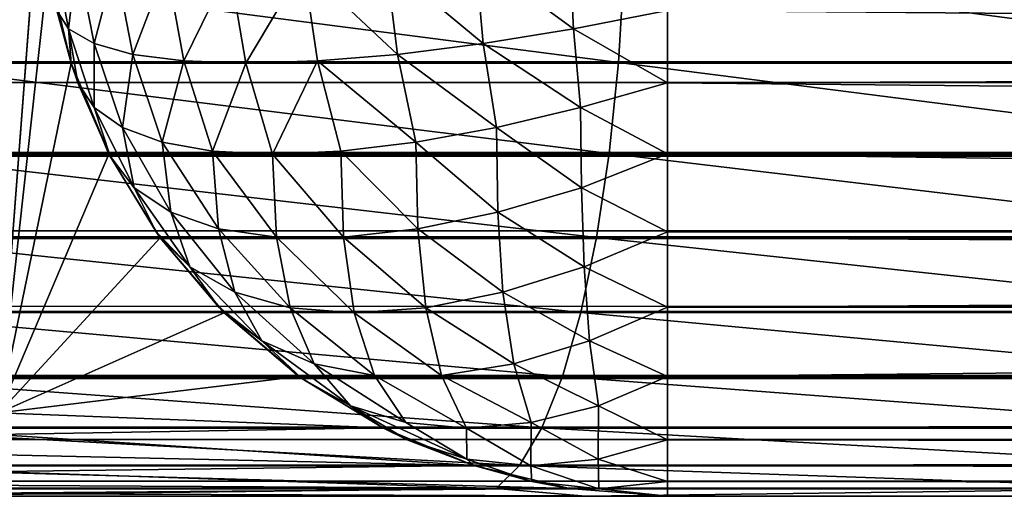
# Model space of a CAD drawing. Extents: x -547 to 547, y 0 to 578.
# Tile 323 of 472: x 528.95 to 531.31, y 0 to 1.14. Entities that reach past the tile are written whole.
import ezdxf

# ---------------------------------------------------------------- set-up
doc = ezdxf.new("R2010")
doc.units = 0
doc.header["$LTSCALE"] = 65.185185
for name, color, linetype in [('1', 7, 'CONTINUOUS'), ('147', 7, 'CONTINUOUS'), ('202', 7, 'CONTINUOUS'), ('207', 7, 'CONTINUOUS'), ('211', 7, 'CONTINUOUS'), ('219', 7, 'CONTINUOUS'), ('328', 7, 'CONTINUOUS'), ('727', 7, 'CONTINUOUS'), ('731', 7, 'CONTINUOUS')]:
    doc.layers.add(name, color=color, linetype=linetype)

msp = doc.modelspace()

# ---------------------------------------------------------------- linework, layer by layer
at = {"layer": '1', "color": 7, "linetype": 'CONTINUOUS'}
for points in [[(528.7, 0, -50), (530.5, 0, -50), (-545.5, 0, 41.4), (528.7, 0, -50)], [(530.5, 0, -50), (545.5, 0, 41.4), (-545.5, 0, 41.4), (530.5, 0, -50)], [(530.5, 0, -50), (530.5, 0, -66.5), (545.5, 0, -66.5), (530.5, 0, -50)], [(530.5, 0, -50), (545.5, 0, -66.5), (545.5, 0, 41.4), (530.5, 0, -50)]]:
    msp.add_3dface(points, dxfattribs=at)
at = {"layer": '147', "color": 7, "linetype": 'CONTINUOUS'}
for points in [[(528.9, 551.5, -50), (529, 1.5, -50), (528.9, 0.2, -50), (528.9, 551.5, -50)], [(528.9, 0.2, -50), (529, 1.5, -50), (529.0185, 1.2653, -50), (528.9, 0.2, -50)], [(529.0734, 1.0365, -50), (528.9, 0.2, -50), (529.0185, 1.2653, -50), (529.0734, 1.0365, -50)], [(529.1635, 0.819, -50), (528.9, 0.2, -50), (529.0734, 1.0365, -50), (529.1635, 0.819, -50)], [(529.2865, 0.6183, -50), (528.9, 0.2, -50), (529.1635, 0.819, -50), (529.2865, 0.6183, -50)], [(529.4393, 0.4393, -50), (528.9, 0.2, -50), (529.2865, 0.6183, -50), (529.4393, 0.4393, -50)], [(529.6183, 0.2865, -50), (528.9, 0.2, -50), (529.4393, 0.4393, -50), (529.6183, 0.2865, -50)], [(529.819, 0.1635, -50), (528.9, 0.2, -50), (529.6183, 0.2865, -50), (529.819, 0.1635, -50)], [(528.8932, 0.1482, -50), (528.9, 0.2, -50), (529.819, 0.1635, -50), (528.8932, 0.1482, -50)], [(528.8732, 0.1, -50), (528.8932, 0.1482, -50), (530.0365, 0.0734, -50), (528.8732, 0.1, -50)], [(530.0365, 0.0734, -50), (528.8932, 0.1482, -50), (529.819, 0.1635, -50), (530.0365, 0.0734, -50)], [(528.8414, 0.0586, -50), (528.8732, 0.1, -50), (530.0365, 0.0734, -50), (528.8414, 0.0586, -50)], [(530.2653, 0.0185, -50), (528.8414, 0.0586, -50), (530.0365, 0.0734, -50), (530.2653, 0.0185, -50)], [(528.8, 0.0268, -50), (528.8414, 0.0586, -50), (530.2653, 0.0185, -50), (528.8, 0.0268, -50)], [(528.7518, 0.0068, -50), (528.8, 0.0268, -50), (530.2653, 0.0185, -50), (528.7518, 0.0068, -50)], [(528.7, 0, -50), (528.7518, 0.0068, -50), (530.5, 0, -50), (528.7, 0, -50)], [(530.5, 0, -50), (528.7518, 0.0068, -50), (530.2653, 0.0185, -50), (530.5, 0, -50)]]:
    msp.add_3dface(points, dxfattribs=at)
at = {"layer": '202', "color": 7, "linetype": 'CONTINUOUS'}
for points in [[(545.5, 1.2672, 42.8818), (-545.5, 1.1621, 42.8614), (545.5, 1.038, 42.8271), (545.5, 1.2672, 42.8818)], [(-545.5, 1.1621, 42.8614), (-545.5, 1.0368, 42.8267), (545.5, 1.038, 42.8271), (-545.5, 1.1621, 42.8614)], [(-545.5, 1.0368, 42.8267), (-545.5, 0.9895, 42.8105), (545.5, 1.038, 42.8271), (-545.5, 1.0368, 42.8267)], [(545.5, 1.038, 42.8271), (-545.5, 0.9895, 42.8105), (545.5, 0.8203, 42.7372), (545.5, 1.038, 42.8271)], [(-545.5, 0.9895, 42.8105), (-545.5, 0.8137, 42.7338), (545.5, 0.8203, 42.7372), (-545.5, 0.9895, 42.8105)], [(-545.5, 0.8137, 42.7338), (-545.5, 0.6325, 42.6237), (545.5, 0.8203, 42.7372), (-545.5, 0.8137, 42.7338)], [(545.5, 0.8203, 42.7372), (-545.5, 0.6325, 42.6237), (545.5, 0.6193, 42.6142), (545.5, 0.8203, 42.7372)], [(-545.5, 0.6325, 42.6237), (-545.5, 0.6186, 42.6137), (545.5, 0.6193, 42.6142), (-545.5, 0.6325, 42.6237)], [(-545.5, 0.6186, 42.6137), (-545.5, 0.4523, 42.4734), (545.5, 0.6193, 42.6142), (-545.5, 0.6186, 42.6137)], [(545.5, 0.6193, 42.6142), (-545.5, 0.4523, 42.4734), (545.5, 0.44, 42.4613), (545.5, 0.6193, 42.6142)], [(-545.5, 0.4523, 42.4734), (-545.5, 0.4395, 42.4608), (545.5, 0.44, 42.4613), (-545.5, 0.4523, 42.4734)], [(545.5, 0.44, 42.4613), (-545.5, 0.4395, 42.4608), (545.5, 0.2869, 42.2822), (545.5, 0.44, 42.4613)], [(-545.5, 0.4395, 42.4608), (-545.5, 0.2819, 42.2753), (545.5, 0.2869, 42.2822), (-545.5, 0.4395, 42.4608)], [(545.5, 0.2869, 42.2822), (-545.5, 0.2819, 42.2753), (545.5, 0.1637, 42.0814), (545.5, 0.2869, 42.2822)], [(-545.5, 0.2819, 42.2753), (-545.5, 0.1636, 42.0811), (545.5, 0.1637, 42.0814), (-545.5, 0.2819, 42.2753)], [(-545.5, 0.1636, 42.0811), (-545.5, 0.1355, 42.0231), (545.5, 0.1637, 42.0814), (-545.5, 0.1636, 42.0811)], [(545.5, 0.1637, 42.0814), (-545.5, 0.1355, 42.0231), (545.5, 0.0735, 41.8637), (545.5, 0.1637, 42.0814)], [(-545.5, 0.1355, 42.0231), (-545.5, 0.0734, 41.8636), (545.5, 0.0735, 41.8637), (-545.5, 0.1355, 42.0231)], [(-545.5, 0.0355, 41.7243), (-545.5, 0.0185, 41.6347), (545.5, 0.0735, 41.8637), (-545.5, 0.0355, 41.7243)], [(545.5, 0.0735, 41.8637), (-545.5, 0.0185, 41.6347), (545.5, 0.0185, 41.6347), (545.5, 0.0735, 41.8637)], [(-545.5, 0.0734, 41.8636), (-545.5, 0.0355, 41.7243), (545.5, 0.0735, 41.8637), (-545.5, 0.0734, 41.8636)], [(-545.5, 0, 41.4), (545.5, 0, 41.4), (545.5, 0.0185, 41.6347), (-545.5, 0, 41.4)], [(-545.5, 0.0185, 41.6347), (-545.5, 0, 41.4), (545.5, 0.0185, 41.6347), (-545.5, 0.0185, 41.6347)]]:
    msp.add_3dface(points, dxfattribs=at)
at = {"layer": '207', "color": 7, "linetype": 'CONTINUOUS'}
for points in [[(529.0734, 1.0365, -50), (529.0185, 1.2653, -50), (529.0733, 1.0368, -66.5), (529.0734, 1.0365, -50)], [(529.0733, 1.0368, -66.5), (529.0185, 1.2653, -50), (529.0386, 1.1621, -66.5), (529.0733, 1.0368, -66.5)], [(529.0895, 0.9895, -66.5), (529.0734, 1.0365, -50), (529.0733, 1.0368, -66.5), (529.0895, 0.9895, -66.5)], [(529.1635, 0.819, -50), (529.0734, 1.0365, -50), (529.1662, 0.8137, -66.5), (529.1635, 0.819, -50)], [(529.1662, 0.8137, -66.5), (529.0734, 1.0365, -50), (529.0895, 0.9895, -66.5), (529.1662, 0.8137, -66.5)], [(529.2865, 0.6183, -50), (529.1635, 0.819, -50), (529.2863, 0.6186, -66.5), (529.2865, 0.6183, -50)], [(529.2863, 0.6186, -66.5), (529.1635, 0.819, -50), (529.2763, 0.6325, -66.5), (529.2863, 0.6186, -66.5)], [(529.2763, 0.6325, -66.5), (529.1635, 0.819, -50), (529.1662, 0.8137, -66.5), (529.2763, 0.6325, -66.5)], [(529.4266, 0.4523, -66.5), (529.2865, 0.6183, -50), (529.2863, 0.6186, -66.5), (529.4266, 0.4523, -66.5)], [(529.4393, 0.4393, -50), (529.2865, 0.6183, -50), (529.4392, 0.4395, -66.5), (529.4393, 0.4393, -50)], [(529.4392, 0.4395, -66.5), (529.2865, 0.6183, -50), (529.4266, 0.4523, -66.5), (529.4392, 0.4395, -66.5)], [(529.6247, 0.2819, -66.5), (529.4393, 0.4393, -50), (529.4392, 0.4395, -66.5), (529.6247, 0.2819, -66.5)], [(529.6183, 0.2865, -50), (529.4393, 0.4393, -50), (529.6247, 0.2819, -66.5), (529.6183, 0.2865, -50)], [(529.819, 0.1635, -50), (529.6183, 0.2865, -50), (529.8189, 0.1636, -66.5), (529.819, 0.1635, -50)], [(529.8189, 0.1636, -66.5), (529.6183, 0.2865, -50), (529.6247, 0.2819, -66.5), (529.8189, 0.1636, -66.5)], [(529.8769, 0.1355, -66.5), (529.819, 0.1635, -50), (529.8189, 0.1636, -66.5), (529.8769, 0.1355, -66.5)], [(530.0365, 0.0734, -50), (529.819, 0.1635, -50), (530.0364, 0.0734, -66.5), (530.0365, 0.0734, -50)], [(530.0364, 0.0734, -66.5), (529.819, 0.1635, -50), (529.8769, 0.1355, -66.5), (530.0364, 0.0734, -66.5)], [(530.1757, 0.0355, -66.5), (530.0365, 0.0734, -50), (530.0364, 0.0734, -66.5), (530.1757, 0.0355, -66.5)], [(530.2653, 0.0185, -50), (530.0365, 0.0734, -50), (530.2653, 0.0185, -66.5), (530.2653, 0.0185, -50)], [(530.2653, 0.0185, -66.5), (530.0365, 0.0734, -50), (530.1757, 0.0355, -66.5), (530.2653, 0.0185, -66.5)], [(530.5, 0, -50), (530.2653, 0.0185, -50), (530.5, 0, -66.5), (530.5, 0, -50)], [(530.5, 0, -66.5), (530.2653, 0.0185, -50), (530.2653, 0.0185, -66.5), (530.5, 0, -66.5)]]:
    msp.add_3dface(points, dxfattribs=at)
at = {"layer": '211', "color": 7, "linetype": 'CONTINUOUS'}
for points in [[(545.5, 1.0364, -67.9266), (530.5, 1.1621, -67.9614), (545.5, 1.1686, -67.9629), (545.5, 1.0364, -67.9266)], [(530.5, 1.0368, -67.9267), (530.5, 1.1621, -67.9614), (545.5, 1.0364, -67.9266), (530.5, 1.0368, -67.9267)], [(530.5, 0.9895, -67.9105), (530.5, 1.0368, -67.9267), (545.5, 1.0364, -67.9266), (530.5, 0.9895, -67.9105)], [(545.5, 0.8447, -67.8493), (530.5, 0.9895, -67.9105), (545.5, 1.0364, -67.9266), (545.5, 0.8447, -67.8493)], [(530.5, 0.8193, -67.8367), (530.5, 0.9895, -67.9105), (545.5, 0.8447, -67.8493), (530.5, 0.8193, -67.8367)], [(545.5, 0.8189, -67.8364), (530.5, 0.8193, -67.8367), (545.5, 0.8447, -67.8493), (545.5, 0.8189, -67.8364)], [(530.5, 0.6325, -67.7237), (530.5, 0.8193, -67.8367), (545.5, 0.6182, -67.7134), (530.5, 0.6325, -67.7237)], [(545.5, 0.6182, -67.7134), (530.5, 0.8193, -67.8367), (545.5, 0.8189, -67.8364), (545.5, 0.6182, -67.7134)], [(530.5, 0.6186, -67.7137), (530.5, 0.6325, -67.7237), (545.5, 0.6182, -67.7134), (530.5, 0.6186, -67.7137)], [(530.5, 0.4523, -67.5734), (530.5, 0.6186, -67.7137), (545.5, 0.5354, -67.6487), (530.5, 0.4523, -67.5734)], [(545.5, 0.5354, -67.6487), (530.5, 0.6186, -67.7137), (545.5, 0.6182, -67.7134), (545.5, 0.5354, -67.6487)], [(545.5, 0.4392, -67.5605), (530.5, 0.4523, -67.5734), (545.5, 0.5354, -67.6487), (545.5, 0.4392, -67.5605)], [(530.5, 0.4395, -67.5608), (530.5, 0.4523, -67.5734), (545.5, 0.4392, -67.5605), (530.5, 0.4395, -67.5608)], [(530.5, 0.2866, -67.3818), (530.5, 0.4395, -67.5608), (545.5, 0.4392, -67.5605), (530.5, 0.2866, -67.3818)], [(545.5, 0.2863, -67.3814), (530.5, 0.2866, -67.3818), (545.5, 0.4392, -67.5605), (545.5, 0.2863, -67.3814)], [(530.5, 0.1636, -67.1811), (530.5, 0.2866, -67.3818), (545.5, 0.2209, -67.2835), (530.5, 0.1636, -67.1811)], [(545.5, 0.2209, -67.2835), (530.5, 0.2866, -67.3818), (545.5, 0.2524, -67.3327), (545.5, 0.2209, -67.2835)], [(545.5, 0.2524, -67.3327), (530.5, 0.2866, -67.3818), (545.5, 0.2863, -67.3814), (545.5, 0.2524, -67.3327)], [(545.5, 0.1633, -67.1807), (530.5, 0.1636, -67.1811), (545.5, 0.2209, -67.2835), (545.5, 0.1633, -67.1807)], [(530.5, 0.1355, -67.1231), (530.5, 0.1636, -67.1811), (545.5, 0.1633, -67.1807), (530.5, 0.1355, -67.1231)], [(545.5, 0.114, -67.0737), (530.5, 0.1355, -67.1231), (545.5, 0.1633, -67.1807), (545.5, 0.114, -67.0737)], [(530.5, 0.0734, -66.9636), (530.5, 0.1355, -67.1231), (545.5, 0.114, -67.0737), (530.5, 0.0734, -66.9636)], [(545.5, 0.0733, -66.9632), (530.5, 0.0734, -66.9636), (545.5, 0.114, -67.0737), (545.5, 0.0733, -66.9632)], [(530.5, 0.0355, -66.8243), (530.5, 0.0734, -66.9636), (545.5, 0.0413, -66.8498), (530.5, 0.0355, -66.8243)], [(545.5, 0.0413, -66.8498), (530.5, 0.0734, -66.9636), (545.5, 0.0733, -66.9632), (545.5, 0.0413, -66.8498)], [(545.5, 0.0184, -66.7343), (530.5, 0.0355, -66.8243), (545.5, 0.0413, -66.8498), (545.5, 0.0184, -66.7343)], [(530.5, 0.0185, -66.7347), (530.5, 0.0355, -66.8243), (545.5, 0.0184, -66.7343), (530.5, 0.0185, -66.7347)], [(530.5, 0, -66.5), (530.5, 0.0185, -66.7347), (545.5, 0, -66.5), (530.5, 0, -66.5)], [(545.5, 0, -66.5), (530.5, 0.0185, -66.7347), (545.5, 0.0046, -66.6174), (545.5, 0, -66.5)], [(545.5, 0.0046, -66.6174), (530.5, 0.0185, -66.7347), (545.5, 0.0184, -66.7343), (545.5, 0.0046, -66.6174)]]:
    msp.add_3dface(points, dxfattribs=at)
at = {"layer": '219', "color": 7, "linetype": 'CONTINUOUS'}
for points in [[(529.0386, 1.1621, -66.5), (529.0308, 1.3092, -66.7343), (529.0668, 1.1188, -66.7252), (529.0386, 1.1621, -66.5)], [(529.0308, 1.3092, -66.7343), (529.0875, 1.2904, -66.9593), (529.0668, 1.1188, -66.7252), (529.0308, 1.3092, -66.7343)], [(530.0407, 1.2904, -67.9125), (530.2657, 1.3092, -67.9692), (530.2748, 1.1188, -67.9332), (530.0407, 1.2904, -67.9125)], [(530.2657, 1.3092, -67.9692), (530.5, 1.1621, -67.9614), (530.2748, 1.1188, -67.9332), (530.2657, 1.3092, -67.9692)], [(529.0668, 1.1188, -66.7252), (529.0875, 1.2904, -66.9593), (529.1281, 1.0833, -66.9408), (529.0668, 1.1188, -66.7252)], [(529.0875, 1.2904, -66.9593), (529.1783, 1.2766, -67.1732), (529.1281, 1.0833, -66.9408), (529.0875, 1.2904, -66.9593)], [(529.1281, 1.0833, -66.9408), (529.1783, 1.2766, -67.1732), (529.2208, 1.0574, -67.1464), (529.1281, 1.0833, -66.9408)], [(529.1783, 1.2766, -67.1732), (529.3009, 1.2682, -67.3709), (529.2208, 1.0574, -67.1464), (529.1783, 1.2766, -67.1732)], [(529.6291, 1.2682, -67.6991), (529.8268, 1.2766, -67.8217), (529.8536, 1.0574, -67.7792), (529.6291, 1.2682, -67.6991)], [(529.8268, 1.2766, -67.8217), (530.0407, 1.2904, -67.9125), (530.0592, 1.0833, -67.8719), (529.8268, 1.2766, -67.8217)], [(529.8536, 1.0574, -67.7792), (529.8268, 1.2766, -67.8217), (530.0592, 1.0833, -67.8719), (529.8536, 1.0574, -67.7792)], [(530.0592, 1.0833, -67.8719), (530.0407, 1.2904, -67.9125), (530.2748, 1.1188, -67.9332), (530.0592, 1.0833, -67.8719)], [(529.2208, 1.0574, -67.1464), (529.3009, 1.2682, -67.3709), (529.3428, 1.0416, -67.3371), (529.2208, 1.0574, -67.1464)], [(529.3009, 1.2682, -67.3709), (529.4524, 1.2653, -67.5476), (529.3428, 1.0416, -67.3371), (529.3009, 1.2682, -67.3709)], [(529.3428, 1.0416, -67.3371), (529.4524, 1.2653, -67.5476), (529.4913, 1.0363, -67.5087), (529.3428, 1.0416, -67.3371)], [(529.4524, 1.2653, -67.5476), (529.6291, 1.2682, -67.6991), (529.4913, 1.0363, -67.5087), (529.4524, 1.2653, -67.5476)], [(529.4913, 1.0363, -67.5087), (529.6291, 1.2682, -67.6991), (529.6629, 1.0416, -67.6572), (529.4913, 1.0363, -67.5087)], [(529.6629, 1.0416, -67.6572), (529.6291, 1.2682, -67.6991), (529.8536, 1.0574, -67.7792), (529.6629, 1.0416, -67.6572)], [(529.0733, 1.0368, -66.5), (529.0386, 1.1621, -66.5), (529.0668, 1.1188, -66.7252), (529.0733, 1.0368, -66.5)], [(530.5, 1.1621, -67.9614), (530.5, 0.9895, -67.9105), (530.2748, 1.1188, -67.9332), (530.5, 1.1621, -67.9614)], [(530.5, 1.1621, -67.9614), (530.5, 1.0368, -67.9267), (530.5, 0.9895, -67.9105), (530.5, 1.1621, -67.9614)], [(529.0895, 0.9895, -66.5), (529.0733, 1.0368, -66.5), (529.0668, 1.1188, -66.7252), (529.0895, 0.9895, -66.5)], [(529.0895, 0.9895, -66.5), (529.0668, 1.1188, -66.7252), (529.1281, 0.9303, -66.7082), (529.0895, 0.9895, -66.5)], [(529.0668, 1.1188, -66.7252), (529.1281, 1.0833, -66.9408), (529.1281, 0.9303, -66.7082), (529.0668, 1.1188, -66.7252)], [(530.0592, 1.0833, -67.8719), (530.2748, 1.1188, -67.9332), (530.2918, 0.9303, -67.8719), (530.0592, 1.0833, -67.8719)], [(530.2748, 1.1188, -67.9332), (530.5, 0.9895, -67.9105), (530.2918, 0.9303, -67.8719), (530.2748, 1.1188, -67.9332)], [(529.1281, 1.0833, -66.9408), (529.2208, 1.0574, -67.1464), (529.1959, 0.8822, -66.9093), (529.1281, 1.0833, -66.9408)], [(529.1281, 0.9303, -66.7082), (529.1281, 1.0833, -66.9408), (529.1959, 0.8822, -66.9093), (529.1281, 0.9303, -66.7082)], [(529.8536, 1.0574, -67.7792), (530.0592, 1.0833, -67.8719), (530.0907, 0.8822, -67.8041), (529.8536, 1.0574, -67.7792)], [(530.0907, 0.8822, -67.8041), (530.0592, 1.0833, -67.8719), (530.2918, 0.9303, -67.8719), (530.0907, 0.8822, -67.8041)], [(529.1959, 0.8822, -66.9093), (529.2208, 1.0574, -67.1464), (529.291, 0.8471, -67.1018), (529.1959, 0.8822, -66.9093)], [(529.2208, 1.0574, -67.1464), (529.3428, 1.0416, -67.3371), (529.291, 0.8471, -67.1018), (529.2208, 1.0574, -67.1464)], [(529.291, 0.8471, -67.1018), (529.3428, 1.0416, -67.3371), (529.4116, 0.8258, -67.2815), (529.291, 0.8471, -67.1018)], [(529.3428, 1.0416, -67.3371), (529.4913, 1.0363, -67.5087), (529.4116, 0.8258, -67.2815), (529.3428, 1.0416, -67.3371)], [(529.4913, 1.0363, -67.5087), (529.6629, 1.0416, -67.6572), (529.5551, 0.8186, -67.4449), (529.4913, 1.0363, -67.5087)], [(529.5551, 0.8186, -67.4449), (529.6629, 1.0416, -67.6572), (529.7185, 0.8258, -67.5884), (529.5551, 0.8186, -67.4449)], [(529.6629, 1.0416, -67.6572), (529.8536, 1.0574, -67.7792), (529.8982, 0.8471, -67.709), (529.6629, 1.0416, -67.6572)], [(529.7185, 0.8258, -67.5884), (529.6629, 1.0416, -67.6572), (529.8982, 0.8471, -67.709), (529.7185, 0.8258, -67.5884)], [(529.8982, 0.8471, -67.709), (529.8536, 1.0574, -67.7792), (530.0907, 0.8822, -67.8041), (529.8982, 0.8471, -67.709)], [(529.4116, 0.8258, -67.2815), (529.4913, 1.0363, -67.5087), (529.5551, 0.8186, -67.4449), (529.4116, 0.8258, -67.2815)], [(529.1662, 0.8137, -66.5), (529.0895, 0.9895, -66.5), (529.1281, 0.9303, -66.7082), (529.1662, 0.8137, -66.5)], [(530.5, 0.9895, -67.9105), (530.5, 0.8193, -67.8367), (530.2918, 0.9303, -67.8719), (530.5, 0.9895, -67.9105)], [(529.1662, 0.8137, -66.5), (529.1281, 0.9303, -66.7082), (529.2243, 0.7382, -66.7057), (529.1662, 0.8137, -66.5)], [(529.1281, 0.9303, -66.7082), (529.1959, 0.8822, -66.9093), (529.2243, 0.7382, -66.7057), (529.1281, 0.9303, -66.7082)], [(530.0907, 0.8822, -67.8041), (530.2918, 0.9303, -67.8719), (530.2943, 0.7382, -67.7757), (530.0907, 0.8822, -67.8041)], [(530.2918, 0.9303, -67.8719), (530.5, 0.8193, -67.8367), (530.2943, 0.7382, -67.7757), (530.2918, 0.9303, -67.8719)], [(529.1959, 0.8822, -66.9093), (529.291, 0.8471, -67.1018), (529.3115, 0.6799, -66.9063), (529.1959, 0.8822, -66.9093)], [(529.2243, 0.7382, -66.7057), (529.1959, 0.8822, -66.9093), (529.3115, 0.6799, -66.9063), (529.2243, 0.7382, -66.7057)], [(529.8982, 0.8471, -67.709), (530.0907, 0.8822, -67.8041), (530.0937, 0.6799, -67.6885), (529.8982, 0.8471, -67.709)], [(530.0937, 0.6799, -67.6885), (530.0907, 0.8822, -67.8041), (530.2943, 0.7382, -67.7757), (530.0937, 0.6799, -67.6885)], [(529.291, 0.8471, -67.1018), (529.4116, 0.8258, -67.2815), (529.4258, 0.6403, -67.0976), (529.291, 0.8471, -67.1018)], [(529.3115, 0.6799, -66.9063), (529.291, 0.8471, -67.1018), (529.4258, 0.6403, -67.0976), (529.3115, 0.6799, -66.9063)], [(529.4116, 0.8258, -67.2815), (529.5551, 0.8186, -67.4449), (529.5646, 0.6203, -67.2753), (529.4116, 0.8258, -67.2815)], [(529.4258, 0.6403, -67.0976), (529.4116, 0.8258, -67.2815), (529.5646, 0.6203, -67.2753), (529.4258, 0.6403, -67.0976)], [(529.5551, 0.8186, -67.4449), (529.7185, 0.8258, -67.5884), (529.7247, 0.6203, -67.4354), (529.5551, 0.8186, -67.4449)], [(529.7185, 0.8258, -67.5884), (529.8982, 0.8471, -67.709), (529.9024, 0.6403, -67.5742), (529.7185, 0.8258, -67.5884)], [(529.7247, 0.6203, -67.4354), (529.7185, 0.8258, -67.5884), (529.9024, 0.6403, -67.5742), (529.7247, 0.6203, -67.4354)], [(529.9024, 0.6403, -67.5742), (529.8982, 0.8471, -67.709), (530.0937, 0.6799, -67.6885), (529.9024, 0.6403, -67.5742)], [(529.2763, 0.6325, -66.5), (529.1662, 0.8137, -66.5), (529.2243, 0.7382, -66.7057), (529.2763, 0.6325, -66.5)], [(529.5646, 0.6203, -67.2753), (529.5551, 0.8186, -67.4449), (529.7247, 0.6203, -67.4354), (529.5646, 0.6203, -67.2753)], [(530.5, 0.8193, -67.8367), (530.5, 0.6325, -67.7237), (530.2943, 0.7382, -67.7757), (530.5, 0.8193, -67.8367)], [(529.2763, 0.6325, -66.5), (529.2243, 0.7382, -66.7057), (529.357, 0.5494, -66.6997), (529.2763, 0.6325, -66.5)], [(529.2243, 0.7382, -66.7057), (529.3115, 0.6799, -66.9063), (529.357, 0.5494, -66.6997), (529.2243, 0.7382, -66.7057)], [(530.0937, 0.6799, -67.6885), (530.2943, 0.7382, -67.7757), (530.3003, 0.5494, -67.643), (530.0937, 0.6799, -67.6885)], [(530.2943, 0.7382, -67.7757), (530.5, 0.6325, -67.7237), (530.3003, 0.5494, -67.643), (530.2943, 0.7382, -67.7757)], [(529.3115, 0.6799, -66.9063), (529.4258, 0.6403, -67.0976), (529.4648, 0.4884, -66.8937), (529.3115, 0.6799, -66.9063)], [(529.357, 0.5494, -66.6997), (529.3115, 0.6799, -66.9063), (529.4648, 0.4884, -66.8937), (529.357, 0.5494, -66.6997)], [(529.9024, 0.6403, -67.5742), (530.0937, 0.6799, -67.6885), (530.1063, 0.4884, -67.5352), (529.9024, 0.6403, -67.5742)], [(530.1063, 0.4884, -67.5352), (530.0937, 0.6799, -67.6885), (530.3003, 0.5494, -67.643), (530.1063, 0.4884, -67.5352)], [(529.4258, 0.6403, -67.0976), (529.5646, 0.6203, -67.2753), (529.597, 0.4512, -67.0784), (529.4258, 0.6403, -67.0976)], [(529.4648, 0.4884, -66.8937), (529.4258, 0.6403, -67.0976), (529.597, 0.4512, -67.0784), (529.4648, 0.4884, -66.8937)], [(529.7247, 0.6203, -67.4354), (529.9024, 0.6403, -67.5742), (529.9216, 0.4512, -67.403), (529.7247, 0.6203, -67.4354)], [(529.9216, 0.4512, -67.403), (529.9024, 0.6403, -67.5742), (530.1063, 0.4884, -67.5352), (529.9216, 0.4512, -67.403)], [(529.2863, 0.6186, -66.5), (529.2763, 0.6325, -66.5), (529.357, 0.5494, -66.6997), (529.2863, 0.6186, -66.5)], [(529.4266, 0.4523, -66.5), (529.2863, 0.6186, -66.5), (529.357, 0.5494, -66.6997), (529.4266, 0.4523, -66.5)], [(529.5646, 0.6203, -67.2753), (529.7247, 0.6203, -67.4354), (529.7505, 0.4387, -67.2495), (529.5646, 0.6203, -67.2753)], [(529.597, 0.4512, -67.0784), (529.5646, 0.6203, -67.2753), (529.7505, 0.4387, -67.2495), (529.597, 0.4512, -67.0784)], [(529.7505, 0.4387, -67.2495), (529.7247, 0.6203, -67.4354), (529.9216, 0.4512, -67.403), (529.7505, 0.4387, -67.2495)], [(530.5, 0.6325, -67.7237), (530.5, 0.4523, -67.5734), (530.3003, 0.5494, -67.643), (530.5, 0.6325, -67.7237)], [(530.5, 0.6325, -67.7237), (530.5, 0.6186, -67.7137), (530.5, 0.4523, -67.5734), (530.5, 0.6325, -67.7237)], [(529.4266, 0.4523, -66.5), (529.357, 0.5494, -66.6997), (529.5292, 0.3718, -66.6865), (529.4266, 0.4523, -66.5)], [(529.357, 0.5494, -66.6997), (529.4648, 0.4884, -66.8937), (529.5292, 0.3718, -66.6865), (529.357, 0.5494, -66.6997)], [(530.1063, 0.4884, -67.5352), (530.3003, 0.5494, -67.643), (530.3135, 0.3718, -67.4708), (530.1063, 0.4884, -67.5352)], [(530.3003, 0.5494, -67.643), (530.5, 0.4523, -67.5734), (530.3135, 0.3718, -67.4708), (530.3003, 0.5494, -67.643)], [(529.4648, 0.4884, -66.8937), (529.597, 0.4512, -67.0784), (529.6543, 0.317, -66.8678), (529.4648, 0.4884, -66.8937)], [(529.5292, 0.3718, -66.6865), (529.4648, 0.4884, -66.8937), (529.6543, 0.317, -66.8678), (529.5292, 0.3718, -66.6865)], [(529.9216, 0.4512, -67.403), (530.1063, 0.4884, -67.5352), (530.1322, 0.317, -67.3457), (529.9216, 0.4512, -67.403)], [(530.1322, 0.317, -67.3457), (530.1063, 0.4884, -67.5352), (530.3135, 0.3718, -67.4708), (530.1322, 0.317, -67.3457)], [(529.4392, 0.4395, -66.5), (529.4266, 0.4523, -66.5), (529.5292, 0.3718, -66.6865), (529.4392, 0.4395, -66.5)], [(529.597, 0.4512, -67.0784), (529.7505, 0.4387, -67.2495), (529.7988, 0.2893, -67.0407), (529.597, 0.4512, -67.0784)], [(529.6543, 0.317, -66.8678), (529.597, 0.4512, -67.0784), (529.7988, 0.2893, -67.0407), (529.6543, 0.317, -66.8678)], [(529.7505, 0.4387, -67.2495), (529.9216, 0.4512, -67.403), (529.9593, 0.2893, -67.2012), (529.7505, 0.4387, -67.2495)], [(529.9593, 0.2893, -67.2012), (529.9216, 0.4512, -67.403), (530.1322, 0.317, -67.3457), (529.9593, 0.2893, -67.2012)], [(530.5, 0.4523, -67.5734), (530.5, 0.2866, -67.3818), (530.3135, 0.3718, -67.4708), (530.5, 0.4523, -67.5734)], [(530.5, 0.4523, -67.5734), (530.5, 0.4395, -67.5608), (530.5, 0.2866, -67.3818), (530.5, 0.4523, -67.5734)], [(529.6247, 0.2819, -66.5), (529.4392, 0.4395, -66.5), (529.5292, 0.3718, -66.6865), (529.6247, 0.2819, -66.5)], [(529.7988, 0.2893, -67.0407), (529.7505, 0.4387, -67.2495), (529.9593, 0.2893, -67.2012), (529.7988, 0.2893, -67.0407)], [(529.6247, 0.2819, -66.5), (529.5292, 0.3718, -66.6865), (529.7419, 0.2162, -66.6648), (529.6247, 0.2819, -66.5)], [(529.5292, 0.3718, -66.6865), (529.6543, 0.317, -66.8678), (529.7419, 0.2162, -66.6648), (529.5292, 0.3718, -66.6865)], [(530.1322, 0.317, -67.3457), (530.3135, 0.3718, -67.4708), (530.3352, 0.2162, -67.2581), (530.1322, 0.317, -67.3457)], [(530.3135, 0.3718, -67.4708), (530.5, 0.2866, -67.3818), (530.3352, 0.2162, -67.2581), (530.3135, 0.3718, -67.4708)], [(529.6543, 0.317, -66.8678), (529.7988, 0.2893, -67.0407), (529.8743, 0.1763, -66.826), (529.6543, 0.317, -66.8678)], [(529.7419, 0.2162, -66.6648), (529.6543, 0.317, -66.8678), (529.8743, 0.1763, -66.826), (529.7419, 0.2162, -66.6648)], [(529.9593, 0.2893, -67.2012), (530.1322, 0.317, -67.3457), (530.174, 0.1763, -67.1257), (529.9593, 0.2893, -67.2012)], [(530.174, 0.1763, -67.1257), (530.1322, 0.317, -67.3457), (530.3352, 0.2162, -67.2581), (530.174, 0.1763, -67.1257)], [(529.7988, 0.2893, -67.0407), (529.9593, 0.2893, -67.2012), (530.0194, 0.1628, -66.9806), (529.7988, 0.2893, -67.0407)], [(529.8743, 0.1763, -66.826), (529.7988, 0.2893, -67.0407), (530.0194, 0.1628, -66.9806), (529.8743, 0.1763, -66.826)], [(530.0194, 0.1628, -66.9806), (529.9593, 0.2893, -67.2012), (530.174, 0.1763, -67.1257), (530.0194, 0.1628, -66.9806)], [(530.5, 0.2866, -67.3818), (530.5, 0.1355, -67.1231), (530.3352, 0.2162, -67.2581), (530.5, 0.2866, -67.3818)], [(530.5, 0.2866, -67.3818), (530.5, 0.1636, -67.1811), (530.5, 0.1355, -67.1231), (530.5, 0.2866, -67.3818)], [(529.8189, 0.1636, -66.5), (529.6247, 0.2819, -66.5), (529.7419, 0.2162, -66.6648), (529.8189, 0.1636, -66.5)], [(529.8769, 0.1355, -66.5), (529.8189, 0.1636, -66.5), (529.7419, 0.2162, -66.6648), (529.8769, 0.1355, -66.5)], [(529.8769, 0.1355, -66.5), (529.7419, 0.2162, -66.6648), (530.0196, 0.0887, -66.6657), (529.8769, 0.1355, -66.5)], [(529.7419, 0.2162, -66.6648), (529.8743, 0.1763, -66.826), (530.0196, 0.0887, -66.6657), (529.7419, 0.2162, -66.6648)], [(530.174, 0.1763, -67.1257), (530.3352, 0.2162, -67.2581), (530.3343, 0.0887, -66.9804), (530.174, 0.1763, -67.1257)], [(530.3352, 0.2162, -67.2581), (530.5, 0.1355, -67.1231), (530.3343, 0.0887, -66.9804), (530.3352, 0.2162, -67.2581)], [(529.8743, 0.1763, -66.826), (530.0194, 0.1628, -66.9806), (530.0196, 0.0887, -66.6657), (529.8743, 0.1763, -66.826)], [(530.0194, 0.1628, -66.9806), (530.174, 0.1763, -67.1257), (530.1733, 0.0729, -66.8267), (530.0194, 0.1628, -66.9806)], [(530.1733, 0.0729, -66.8267), (530.174, 0.1763, -67.1257), (530.3343, 0.0887, -66.9804), (530.1733, 0.0729, -66.8267)], [(530.0196, 0.0887, -66.6657), (530.0194, 0.1628, -66.9806), (530.1733, 0.0729, -66.8267), (530.0196, 0.0887, -66.6657)], [(530.0364, 0.0734, -66.5), (529.8769, 0.1355, -66.5), (530.0196, 0.0887, -66.6657), (530.0364, 0.0734, -66.5)], [(530.5, 0.1355, -67.1231), (530.5, 0.0355, -66.8243), (530.3343, 0.0887, -66.9804), (530.5, 0.1355, -67.1231)], [(530.5, 0.1355, -67.1231), (530.5, 0.0734, -66.9636), (530.5, 0.0355, -66.8243), (530.5, 0.1355, -67.1231)], [(530.1757, 0.0355, -66.5), (530.0364, 0.0734, -66.5), (530.0196, 0.0887, -66.6657), (530.1757, 0.0355, -66.5)], [(530.1757, 0.0355, -66.5), (530.0196, 0.0887, -66.6657), (530.1733, 0.0729, -66.8267), (530.1757, 0.0355, -66.5)], [(530.1733, 0.0729, -66.8267), (530.3343, 0.0887, -66.9804), (530.3354, 0.0182, -66.6646), (530.1733, 0.0729, -66.8267)], [(530.1757, 0.0355, -66.5), (530.1733, 0.0729, -66.8267), (530.3354, 0.0182, -66.6646), (530.1757, 0.0355, -66.5)], [(530.3343, 0.0887, -66.9804), (530.5, 0.0355, -66.8243), (530.3354, 0.0182, -66.6646), (530.3343, 0.0887, -66.9804)], [(530.2653, 0.0185, -66.5), (530.1757, 0.0355, -66.5), (530.3354, 0.0182, -66.6646), (530.2653, 0.0185, -66.5)], [(530.5, 0.0355, -66.8243), (530.5, 0, -66.5), (530.3354, 0.0182, -66.6646), (530.5, 0.0355, -66.8243)], [(530.5, 0, -66.5), (530.5, 0.0355, -66.8243), (530.5, 0.0185, -66.7347), (530.5, 0, -66.5)], [(530.5, 0, -66.5), (530.2653, 0.0185, -66.5), (530.3354, 0.0182, -66.6646), (530.5, 0, -66.5)]]:
    msp.add_3dface(points, dxfattribs=at)
at = {"layer": '328', "color": 7, "linetype": 'CONTINUOUS'}
for points in [[(-545.5, 0, 46), (-545.5, 0, 44.5), (545.5, 0, 44.5), (-545.5, 0, 46)], [(-545.4222, 0, 47.7845), (-545.5, 0, 46), (545.5, 0, 44.5), (-545.4222, 0, 47.7845)], [(-545.1889, 0, 49.558), (-545.4222, 0, 47.7845), (545.5, 0, 44.5), (-545.1889, 0, 49.558)], [(-544.8019, 0, 51.3041), (-545.1889, 0, 49.558), (545.5, 0, 44.5), (-544.8019, 0, 51.3041)], [(-544.2642, 0, 53.01), (-544.8019, 0, 51.3041), (545.5, 0, 44.5), (-544.2642, 0, 53.01)], [(-543.5798, 0, 54.6626), (-544.2642, 0, 53.01), (545.5, 0, 44.5), (-543.5798, 0, 54.6626)], [(-542.754, 0, 56.2492), (-543.5798, 0, 54.6626), (545.5, 0, 44.5), (-542.754, 0, 56.2492)], [(-541.7929, 0, 57.7578), (-542.754, 0, 56.2492), (545.5, 0, 44.5), (-541.7929, 0, 57.7578)], [(-540.7041, 0, 59.1769), (-541.7929, 0, 57.7578), (545.5, 0, 44.5), (-540.7041, 0, 59.1769)], [(-539.4957, 0, 60.4957), (-540.7041, 0, 59.1769), (545.5, 0, 44.5), (-539.4957, 0, 60.4957)], [(-538.1769, 0, 61.7041), (-539.4957, 0, 60.4957), (545.5, 0, 44.5), (-538.1769, 0, 61.7041)], [(-536.7578, 0, 62.793), (-538.1769, 0, 61.7041), (545.5, 0, 44.5), (-536.7578, 0, 62.793)], [(-535.2492, 0, 63.754), (-536.7578, 0, 62.793), (545.5, 0, 44.5), (-535.2492, 0, 63.754)], [(-533.6626, 0, 64.5798), (-535.2492, 0, 63.754), (545.5, 0, 44.5), (-533.6626, 0, 64.5798)], [(-532.01, 0, 65.2642), (-533.6626, 0, 64.5798), (545.5, 0, 44.5), (-532.01, 0, 65.2642)], [(-530.3041, 0, 65.8019), (-532.01, 0, 65.2642), (545.5, 0, 44.5), (-530.3041, 0, 65.8019)], [(-528.558, 0, 66.1889), (-530.3041, 0, 65.8019), (545.5, 0, 44.5), (-528.558, 0, 66.1889)], [(-526.7844, 0, 66.4222), (-528.558, 0, 66.1889), (545.5, 0, 44.5), (-526.7844, 0, 66.4222)], [(-525, 0, 66.5), (-526.7844, 0, 66.4222), (545.5, 0, 44.5), (-525, 0, 66.5)], [(0, 0, 66.5), (-525, 0, 66.5), (545.5, 0, 44.5), (0, 0, 66.5)], [(525, 0, 66.5), (0, 0, 66.5), (545.5, 0, 44.5), (525, 0, 66.5)], [(526.7845, 0, 66.4222), (525, 0, 66.5), (545.5, 0, 44.5), (526.7845, 0, 66.4222)], [(528.558, 0, 66.1889), (526.7845, 0, 66.4222), (545.5, 0, 44.5), (528.558, 0, 66.1889)], [(530.3041, 0, 65.8019), (528.558, 0, 66.1889), (545.5, 0, 44.5), (530.3041, 0, 65.8019)], [(532.01, 0, 65.2642), (530.3041, 0, 65.8019), (545.5, 0, 44.5), (532.01, 0, 65.2642)]]:
    msp.add_3dface(points, dxfattribs=at)
at = {"layer": '727', "color": 7, "linetype": 'CONTINUOUS'}
for points in [[(528.6091, 1.038, 67.628), (530.3828, 1.038, 67.2561), (528.6181, 1.2672, 67.682), (528.6091, 1.038, 67.628)], [(528.6181, 1.2672, 67.682), (530.3828, 1.038, 67.2561), (530.3962, 1.2672, 67.3092), (528.6181, 1.2672, 67.682)], [(530.3828, 1.038, 67.2561), (532.1197, 1.038, 66.739), (530.3962, 1.2672, 67.3092), (530.3828, 1.038, 67.2561)], [(530.3962, 1.2672, 67.3092), (532.1197, 1.038, 66.739), (532.1375, 1.2672, 66.7908), (530.3962, 1.2672, 67.3092)], [(528.5943, 0.8203, 67.5393), (530.3607, 0.8203, 67.1689), (528.6091, 1.038, 67.628), (528.5943, 0.8203, 67.5393)], [(528.6091, 1.038, 67.628), (530.3607, 0.8203, 67.1689), (530.3828, 1.038, 67.2561), (528.6091, 1.038, 67.628)], [(530.3607, 0.8203, 67.1689), (532.0905, 0.8203, 66.654), (530.3828, 1.038, 67.2561), (530.3607, 0.8203, 67.1689)], [(530.3828, 1.038, 67.2561), (532.0905, 0.8203, 66.654), (532.1197, 1.038, 66.739), (530.3828, 1.038, 67.2561)], [(528.574, 0.6193, 67.4181), (530.3305, 0.6193, 67.0498), (528.5943, 0.8203, 67.5393), (528.574, 0.6193, 67.4181)], [(528.5943, 0.8203, 67.5393), (530.3305, 0.6193, 67.0498), (530.3607, 0.8203, 67.1689), (528.5943, 0.8203, 67.5393)], [(530.3305, 0.6193, 67.0498), (532.0506, 0.6193, 66.5377), (530.3607, 0.8203, 67.1689), (530.3305, 0.6193, 67.0498)], [(530.3607, 0.8203, 67.1689), (532.0506, 0.6193, 66.5377), (532.0905, 0.8203, 66.654), (530.3607, 0.8203, 67.1689)], [(528.5489, 0.44, 67.2673), (530.293, 0.44, 66.9016), (528.574, 0.6193, 67.4181), (528.5489, 0.44, 67.2673)], [(528.574, 0.6193, 67.4181), (530.293, 0.44, 66.9016), (530.3305, 0.6193, 67.0498), (528.574, 0.6193, 67.4181)], [(530.293, 0.44, 66.9016), (532.001, 0.44, 66.3931), (530.3305, 0.6193, 67.0498), (530.293, 0.44, 66.9016)], [(530.3305, 0.6193, 67.0498), (532.001, 0.44, 66.3931), (532.0506, 0.6193, 66.5377), (530.3305, 0.6193, 67.0498)], [(528.5194, 0.2869, 67.0906), (530.249, 0.2869, 66.728), (528.5489, 0.44, 67.2673), (528.5194, 0.2869, 67.0906)], [(528.5489, 0.44, 67.2673), (530.249, 0.2869, 66.728), (530.293, 0.44, 66.9016), (528.5489, 0.44, 67.2673)], [(530.249, 0.2869, 66.728), (531.9428, 0.2869, 66.2237), (530.293, 0.44, 66.9016), (530.249, 0.2869, 66.728)], [(530.293, 0.44, 66.9016), (531.9428, 0.2869, 66.2237), (532.001, 0.44, 66.3931), (530.293, 0.44, 66.9016)], [(528.4863, 0.1637, 66.8925), (530.1997, 0.1637, 66.5333), (528.5194, 0.2869, 67.0906), (528.4863, 0.1637, 66.8925)], [(528.5194, 0.2869, 67.0906), (530.1997, 0.1637, 66.5333), (530.249, 0.2869, 66.728), (528.5194, 0.2869, 67.0906)], [(530.1997, 0.1637, 66.5333), (531.8776, 0.1637, 66.0337), (530.249, 0.2869, 66.728), (530.1997, 0.1637, 66.5333)], [(530.249, 0.2869, 66.728), (531.8776, 0.1637, 66.0337), (531.9428, 0.2869, 66.2237), (530.249, 0.2869, 66.728)], [(528.4505, 0.0735, 66.6778), (530.1463, 0.0735, 66.3223), (528.4863, 0.1637, 66.8925), (528.4505, 0.0735, 66.6778)], [(528.4863, 0.1637, 66.8925), (530.1463, 0.0735, 66.3223), (530.1997, 0.1637, 66.5333), (528.4863, 0.1637, 66.8925)], [(530.1463, 0.0735, 66.3223), (531.8069, 0.0735, 65.8279), (530.1997, 0.1637, 66.5333), (530.1463, 0.0735, 66.3223)], [(530.1997, 0.1637, 66.5333), (531.8069, 0.0735, 65.8279), (531.8776, 0.1637, 66.0337), (530.1997, 0.1637, 66.5333)], [(528.4128, 0.0185, 66.4519), (530.0901, 0.0185, 66.1002), (528.4505, 0.0735, 66.6778), (528.4128, 0.0185, 66.4519)], [(528.4505, 0.0735, 66.6778), (530.0901, 0.0185, 66.1002), (530.1463, 0.0735, 66.3223), (528.4505, 0.0735, 66.6778)], [(530.0901, 0.0185, 66.1002), (531.7325, 0.0185, 65.6112), (530.1463, 0.0735, 66.3223), (530.0901, 0.0185, 66.1002)], [(530.1463, 0.0735, 66.3223), (531.7325, 0.0185, 65.6112), (531.8069, 0.0735, 65.8279), (530.1463, 0.0735, 66.3223)], [(528.4128, 0.0185, 66.4519), (528.558, 0, 66.1889), (530.0901, 0.0185, 66.1002), (528.4128, 0.0185, 66.4519)], [(528.558, 0, 66.1889), (530.3041, 0, 65.8019), (530.0901, 0.0185, 66.1002), (528.558, 0, 66.1889)], [(530.0901, 0.0185, 66.1002), (530.3041, 0, 65.8019), (531.7325, 0.0185, 65.6112), (530.0901, 0.0185, 66.1002)], [(530.3041, 0, 65.8019), (532.01, 0, 65.2642), (531.7325, 0.0185, 65.6112), (530.3041, 0, 65.8019)]]:
    msp.add_3dface(points, dxfattribs=at)
at = {"layer": '731', "color": 7, "linetype": 'CONTINUOUS'}
for points in [[(545.5, 1.1621, 43.0386), (545.5, 1.0368, 43.0733), (-545.5, 1.2653, 43.0185), (545.5, 1.1621, 43.0386)], [(-545.5, 1.2653, 43.0185), (545.5, 1.0368, 43.0733), (-545.5, 1.0365, 43.0734), (-545.5, 1.2653, 43.0185)], [(545.5, 1.0368, 43.0733), (545.5, 0.9895, 43.0895), (-545.5, 1.0365, 43.0734), (545.5, 1.0368, 43.0733)], [(545.5, 0.9895, 43.0895), (545.5, 0.8137, 43.1662), (-545.5, 1.0365, 43.0734), (545.5, 0.9895, 43.0895)], [(-545.5, 1.0365, 43.0734), (545.5, 0.8137, 43.1662), (-545.5, 0.819, 43.1635), (-545.5, 1.0365, 43.0734)], [(545.5, 0.6325, 43.2763), (545.5, 0.6186, 43.2863), (-545.5, 0.819, 43.1635), (545.5, 0.6325, 43.2763)], [(-545.5, 0.819, 43.1635), (545.5, 0.6186, 43.2863), (-545.5, 0.6183, 43.2865), (-545.5, 0.819, 43.1635)], [(545.5, 0.8137, 43.1662), (545.5, 0.6325, 43.2763), (-545.5, 0.819, 43.1635), (545.5, 0.8137, 43.1662)], [(545.5, 0.6186, 43.2863), (545.5, 0.4523, 43.4266), (-545.5, 0.6183, 43.2865), (545.5, 0.6186, 43.2863)], [(545.5, 0.4523, 43.4266), (545.5, 0.4395, 43.4392), (-545.5, 0.6183, 43.2865), (545.5, 0.4523, 43.4266)], [(-545.5, 0.6183, 43.2865), (545.5, 0.4395, 43.4392), (-545.5, 0.4393, 43.4393), (-545.5, 0.6183, 43.2865)], [(545.5, 0.4395, 43.4392), (545.5, 0.2819, 43.6247), (-545.5, 0.4393, 43.4393), (545.5, 0.4395, 43.4392)], [(-545.5, 0.4393, 43.4393), (545.5, 0.2819, 43.6247), (-545.5, 0.2865, 43.6183), (-545.5, 0.4393, 43.4393)], [(545.5, 0.2819, 43.6247), (545.5, 0.1636, 43.8189), (-545.5, 0.2865, 43.6183), (545.5, 0.2819, 43.6247)], [(-545.5, 0.2865, 43.6183), (545.5, 0.1636, 43.8189), (-545.5, 0.1635, 43.819), (-545.5, 0.2865, 43.6183)], [(545.5, 0.1636, 43.8189), (545.5, 0.1355, 43.8769), (-545.5, 0.1635, 43.819), (545.5, 0.1636, 43.8189)], [(545.5, 0.1355, 43.8769), (545.5, 0.0734, 44.0364), (-545.5, 0.1635, 43.819), (545.5, 0.1355, 43.8769)], [(-545.5, 0.1635, 43.819), (545.5, 0.0734, 44.0364), (-545.5, 0.0734, 44.0365), (-545.5, 0.1635, 43.819)], [(545.5, 0.0355, 44.1757), (545.5, 0.0185, 44.2653), (-545.5, 0.0734, 44.0365), (545.5, 0.0355, 44.1757)], [(-545.5, 0.0734, 44.0365), (545.5, 0.0185, 44.2653), (-545.5, 0.0185, 44.2653), (-545.5, 0.0734, 44.0365)], [(545.5, 0.0734, 44.0364), (545.5, 0.0355, 44.1757), (-545.5, 0.0734, 44.0365), (545.5, 0.0734, 44.0364)], [(545.5, 0, 44.5), (-545.5, 0, 44.5), (-545.5, 0.0185, 44.2653), (545.5, 0, 44.5)], [(545.5, 0.0185, 44.2653), (545.5, 0, 44.5), (-545.5, 0.0185, 44.2653), (545.5, 0.0185, 44.2653)]]:
    msp.add_3dface(points, dxfattribs=at)

doc.saveas('drawing.dxf')
